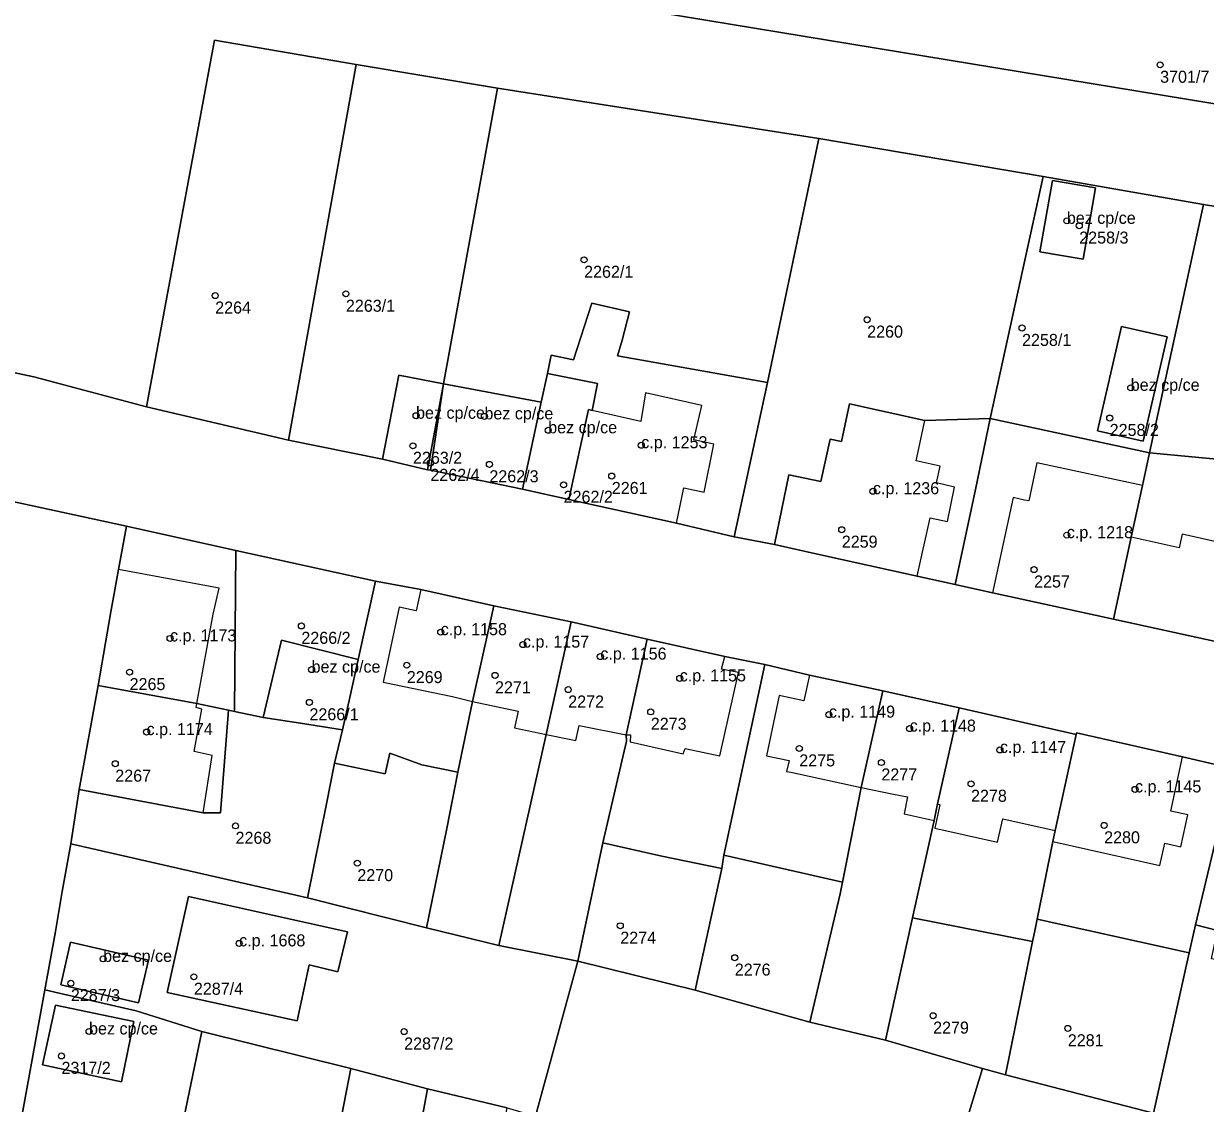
# Model space of a CAD drawing. Extents: x -878211 to -870363, y -1058464 to -1052522.
# Drawn here: x -874443.1 to -874344.9, y -1055285.1 to -1055195.4 of the extents above; entities that cross this region are included whole.
import ezdxf

# ---------------------------------------------------------------- set-up
doc = ezdxf.new("R2010")
doc.units = 0
for name, color, linetype in [('Vrstva 50', 7, 'Continuous'), ('Vrstva 51', 7, 'Continuous'), ('Vrstva 52', 7, 'Continuous')]:
    doc.layers.add(name, color=color, linetype=linetype)

msp = doc.modelspace()

# ---------------------------------------------------------------- linework, layer by layer
at = {"layer": 'Vrstva 50'}
for centre in [(-874348.67, -1055198.78994), (-874356.42, -1055211.74994), (-874355.39, -1055212.14994), (-874396.53, -1055214.98994), (-874427.18, -1055217.95994), (-874416.32, -1055217.80994), (-874373.01, -1055219.95994), (-874360.14, -1055220.64994), (-874351.11, -1055225.61994), (-874410.49, -1055227.93994), (-874404.81, -1055227.98994), (-874352.86, -1055228.12994), (-874399.51, -1055229.14994), (-874410.75, -1055230.43994), (-874391.78, -1055230.38994), (-874409.3, -1055231.85994), (-874404.4, -1055231.97994), (-874394.23, -1055232.94994), (-874398.23, -1055233.67994), (-874372.53, -1055234.20994), (-874375.12, -1055237.40994), (-874356.42, -1055237.85994), (-874359.14, -1055240.71994), (-874420.02, -1055245.39994), (-874408.44, -1055245.91994), (-874430.93, -1055246.43994), (-874401.61, -1055246.94994), (-874395.18, -1055247.94994), (-874419.17, -1055249.02994), (-874411.26, -1055248.65994), (-874434.29, -1055249.23994), (-874403.93, -1055249.50994), (-874388.58, -1055249.75994), (-874397.85, -1055250.68994), (-874419.35, -1055251.74994), (-874390.99, -1055252.53994), (-874376.19, -1055252.76994), (-874369.48, -1055253.92994), (-874432.88, -1055254.21994), (-874378.65, -1055255.57994), (-874361.98, -1055255.69994), (-874435.48, -1055256.84994), (-874371.83, -1055256.74994), (-874364.38, -1055258.51994), (-874350.75, -1055258.97994), (-874425.49, -1055262.00994), (-874353.32, -1055261.96994), (-874415.37, -1055265.10994), (-874393.52, -1055270.30994), (-874425.19, -1055271.76994), (-874436.49, -1055273.05994), (-874384.01, -1055272.95994), (-874428.95, -1055274.54994), (-874439.17, -1055275.07994), (-874367.53, -1055277.77994), (-874437.66, -1055279.08994), (-874411.48, -1055279.09994), (-874356.34, -1055278.82994), (-874439.95, -1055281.11994)]:
    msp.add_circle(centre, 0.25, dxfattribs=at)
at = {"layer": 'Vrstva 51'}
for points in [[(-874320.53, -1055205.9), (-874430.05, -1055187.89), (-874440.92, -1055184.73), (-874440.43, -1055181.11), (-874427.57, -1055178.5), (-874424.59, -1055178.93), (-874420.61, -1055156.36), (-874403.35, -1055150.29), (-874396.33, -1055150.73), (-874394.32, -1055150.97), (-874388.45, -1055151.67), (-874386.16, -1055151.94), (-874377.46, -1055153.02), (-874377.27, -1055151.71), (-874377.97, -1055151.3), (-874403.26, -1055149.29), (-874472.14, -1055142.8)], [(-874508.23, -1055210.7), (-874442.25, -1055224.71), (-874432.9, -1055227.2), (-874427.24, -1055196.74), (-874415.48, -1055198.76), (-874403.72, -1055200.72), (-874377.03, -1055204.9), (-874358.4, -1055208.07), (-874345.07, -1055210.39), (-874325.53, -1055213.58)], [(-874343.92, -1055246.73), (-874352.53, -1055244.85), (-874361.19, -1055242.96), (-874362.6, -1055242.65), (-874365.71, -1055241.95), (-874368.85, -1055241.27), (-874377.15, -1055239.43), (-874380.7, -1055238.63), (-874384.05, -1055238), (-874388.86, -1055236.87), (-874397.79, -1055234.91), (-874401.64, -1055234.05), (-874409.3, -1055232.47), (-874409.53, -1055232.42), (-874413.28, -1055231.54), (-874421.08, -1055229.98), (-874432.9, -1055227.2), (-874442.25, -1055224.71), (-874508.23, -1055210.7)], [(-874446.64, -1055304.72), (-874441.33, -1055275.63), (-874440.45, -1055270.79), (-874439.89, -1055267.45), (-874439.18, -1055263.49), (-874438.47, -1055258.98), (-874436.91, -1055250.34), (-874435.85, -1055244.23), (-874435.21, -1055240.71), (-874434.55, -1055237.12), (-874444.26, -1055235)], [(-874444.26, -1055235), (-874434.55, -1055237.12), (-874425.46, -1055239.12), (-874413.86, -1055241.67), (-874410.1, -1055242.36), (-874404.03, -1055243.72), (-874397.61, -1055245.07), (-874391.28, -1055246.51), (-874384.84, -1055247.93), (-874381.5, -1055248.61), (-874377.81, -1055249.48), (-874371.72, -1055250.8), (-874365.36, -1055252.21), (-874355.65, -1055254.42), (-874355.62, -1055254.29), (-874346.82, -1055256.28), (-874342.64, -1055257.23)]]:
    msp.add_lwpolyline(points, dxfattribs=at)
for points in [[(-874296.81, -1055204.84), (-874296.38, -1055201.51), (-874298.97, -1055201.31), (-874308.89, -1055198.59), (-874312.08, -1055196.97), (-874319.21, -1055195.89), (-874320.22, -1055195.77), (-874341.49, -1055192.22), (-874346.32, -1055191.45), (-874364.67, -1055188.43), (-874382.85, -1055185.58), (-874393.55, -1055183.92), (-874401.82, -1055182.56), (-874424.59, -1055178.93), (-874427.57, -1055178.5), (-874440.43, -1055181.11), (-874440.92, -1055184.73), (-874430.05, -1055187.89), (-874320.53, -1055205.9), (-874305.74, -1055208.5), (-874306.84, -1055216.54), (-874302.57, -1055217.25), (-874299.31, -1055224.48), (-874297.36, -1055210.54)], [(-874415.48, -1055198.76), (-874427.24, -1055196.74), (-874432.9, -1055227.2), (-874421.08, -1055229.98)], [(-874408.21, -1055225.29), (-874403.72, -1055200.72), (-874415.48, -1055198.76), (-874421.08, -1055229.98), (-874413.28, -1055231.54), (-874411.91, -1055224.57)], [(-874403.72, -1055200.72), (-874408.21, -1055225.29), (-874400.09, -1055226.82), (-874399.58, -1055224.44), (-874399.26, -1055222.92), (-874397.4, -1055223.3), (-874395.88, -1055218.58), (-874392.77, -1055219.3), (-874393.36, -1055221.65), (-874393.74, -1055222.97), (-874381.3, -1055225.17), (-874377.06, -1055205.05), (-874377.03, -1055204.9)], [(-874384.05, -1055238), (-874380.7, -1055238.63), (-874379.51, -1055232.86), (-874376.87, -1055233.4), (-874376.09, -1055229.88), (-874375.15, -1055230.08), (-874374.47, -1055226.95), (-874368.21, -1055228.33), (-874362.78, -1055228.17), (-874358.4, -1055208.07), (-874377.03, -1055204.9), (-874377.06, -1055205.05), (-874381.3, -1055225.17)], [(-874358.4, -1055208.07), (-874362.78, -1055228.17), (-874349.55, -1055231.01), (-874345.07, -1055210.39)], [(-874354.03, -1055209), (-874355.06, -1055214.93), (-874358.65, -1055214.31), (-874357.62, -1055208.39)], [(-874354.03, -1055209), (-874357.62, -1055208.39), (-874358.65, -1055214.31), (-874355.06, -1055214.93)], [(-874345.07, -1055210.39), (-874349.55, -1055231.01), (-874329.59, -1055232.91), (-874325.53, -1055213.58)], [(-874384.05, -1055238), (-874381.3, -1055225.17), (-874393.74, -1055222.97), (-874393.36, -1055221.65), (-874392.77, -1055219.3), (-874395.88, -1055218.58), (-874397.4, -1055223.3), (-874399.26, -1055222.92), (-874399.58, -1055224.44), (-874395.42, -1055225.25), (-874395.86, -1055227.5), (-874396.17, -1055227.43), (-874397.79, -1055234.91), (-874388.86, -1055236.87)], [(-874350.09, -1055230.06), (-874353.88, -1055229.18), (-874351.87, -1055220.52), (-874348.08, -1055221.37)], [(-874350.09, -1055230.06), (-874348.08, -1055221.37), (-874351.87, -1055220.52), (-874353.88, -1055229.18)], [(-874409.53, -1055232.42), (-874408.21, -1055225.29), (-874411.91, -1055224.57), (-874413.28, -1055231.54)], [(-874397.79, -1055234.91), (-874396.17, -1055227.43), (-874395.86, -1055227.5), (-874395.42, -1055225.25), (-874399.58, -1055224.44), (-874400.09, -1055226.82), (-874401.64, -1055234.05)], [(-874409.53, -1055232.42), (-874409.3, -1055232.47), (-874408.21, -1055225.29)], [(-874401.64, -1055234.05), (-874400.09, -1055226.82), (-874408.21, -1055225.29), (-874409.3, -1055232.47)], [(-874380.7, -1055238.63), (-874377.15, -1055239.43), (-874368.85, -1055241.27), (-874365.71, -1055241.95), (-874364.02, -1055234.07), (-874362.78, -1055228.17), (-874368.21, -1055228.33), (-874374.47, -1055226.95), (-874375.15, -1055230.08), (-874376.09, -1055229.88), (-874376.87, -1055233.4), (-874379.51, -1055232.86)], [(-874362.78, -1055228.17), (-874364.02, -1055234.07), (-874365.71, -1055241.95), (-874362.6, -1055242.65), (-874361.19, -1055242.96), (-874352.53, -1055244.85), (-874351.07, -1055238.03), (-874350.14, -1055233.74), (-874349.55, -1055231.01)], [(-874352.53, -1055244.85), (-874343.92, -1055246.73), (-874339.71, -1055247.71), (-874338.46, -1055242.05), (-874338.22, -1055240.98), (-874337.94, -1055239.7), (-874337.77, -1055238.94), (-874330.95, -1055239.38), (-874329.59, -1055232.91), (-874349.55, -1055231.01), (-874350.14, -1055233.74), (-874351.07, -1055238.03)], [(-874425.58, -1055252.51), (-874425.46, -1055239.12), (-874434.55, -1055237.12), (-874435.21, -1055240.71), (-874435.85, -1055244.23), (-874436.91, -1055250.34), (-874428.7, -1055251.85), (-874426.07, -1055252.41)], [(-874425.58, -1055252.51), (-874423.19, -1055253.02), (-874421.68, -1055246.59), (-874415.3, -1055248.19), (-874413.86, -1055241.67), (-874425.46, -1055239.12)], [(-874415.3, -1055248.19), (-874415.99, -1055251.34), (-874416.61, -1055254.04), (-874417.26, -1055256.8), (-874413.05, -1055257.7), (-874412.67, -1055255.97), (-874410.02, -1055256.93), (-874407.02, -1055257.55), (-874405.79, -1055251.69), (-874404.03, -1055243.72), (-874410.1, -1055242.36), (-874413.86, -1055241.67)], [(-874403.6, -1055271.96), (-874399.67, -1055254.41), (-874397.61, -1055245.07), (-874404.03, -1055243.72), (-874405.79, -1055251.69), (-874407.02, -1055257.55), (-874407.93, -1055262.22), (-874409.63, -1055270.49)], [(-874397.05, -1055273.25), (-874394.97, -1055263.41), (-874393.01, -1055254.96), (-874393.03, -1055254.44), (-874391.28, -1055246.51), (-874397.61, -1055245.07), (-874399.67, -1055254.41), (-874403.6, -1055271.96)], [(-874421.68, -1055246.59), (-874423.19, -1055253.02), (-874420.08, -1055253.48), (-874416.61, -1055254.04), (-874415.99, -1055251.34), (-874415.3, -1055248.19)], [(-874391.28, -1055246.51), (-874393.03, -1055254.44), (-874393.01, -1055254.96), (-874394.97, -1055263.41), (-874390.06, -1055264.52), (-874385.09, -1055265.54), (-874384.93, -1055264.45), (-874381.5, -1055248.61), (-874384.84, -1055247.93)], [(-874381.5, -1055248.61), (-874384.93, -1055264.45), (-874375.06, -1055266.68), (-874374.79, -1055265.31), (-874374.09, -1055261.78), (-874373.51, -1055258.83), (-874371.72, -1055250.8), (-874377.81, -1055249.48)], [(-874428.19, -1055260.92), (-874426.75, -1055260.94), (-874426.07, -1055252.41), (-874428.7, -1055251.85), (-874436.91, -1055250.34), (-874438.47, -1055258.98)], [(-874371.72, -1055250.8), (-874373.51, -1055258.83), (-874374.09, -1055261.78), (-874374.79, -1055265.31), (-874375.06, -1055266.68), (-874375.25, -1055267.65), (-874377.78, -1055278.31), (-874371.49, -1055279.81), (-874369.24, -1055269.66), (-874367.44, -1055261.56), (-874367.16, -1055260.17), (-874365.36, -1055252.21)], [(-874423.19, -1055253.02), (-874425.58, -1055252.51), (-874426.07, -1055252.41), (-874426.75, -1055260.94), (-874428.19, -1055260.92), (-874438.47, -1055258.98), (-874439.18, -1055263.49), (-874419.52, -1055268), (-874417.92, -1055260.17), (-874417.26, -1055256.8), (-874416.61, -1055254.04), (-874420.08, -1055253.48)], [(-874359.27, -1055271.62), (-874359.09, -1055270.74), (-874358.89, -1055269.77), (-874357.58, -1055263.3), (-874357.38, -1055262.4), (-874355.65, -1055254.42), (-874365.36, -1055252.21), (-874367.16, -1055260.17), (-874367.44, -1055261.56), (-874369.24, -1055269.66)], [(-874355.62, -1055254.29), (-874355.65, -1055254.42), (-874357.38, -1055262.4), (-874357.58, -1055263.3), (-874358.89, -1055269.77), (-874346.25, -1055272.57), (-874345.72, -1055270.23), (-874342.64, -1055257.23), (-874346.82, -1055256.28)], [(-874407.93, -1055262.22), (-874407.02, -1055257.55), (-874410.02, -1055256.93), (-874412.67, -1055255.97), (-874413.05, -1055257.7), (-874417.26, -1055256.8), (-874417.92, -1055260.17), (-874419.52, -1055268), (-874409.63, -1055270.49)], [(-874342.64, -1055257.23), (-874345.72, -1055270.23), (-874343.91, -1055270.7), (-874343, -1055266.57), (-874341.03, -1055257.61)], [(-874441.33, -1055275.63), (-874440.15, -1055275.9), (-874433.75, -1055277.37), (-874428.29, -1055279.1), (-874415.91, -1055282.16), (-874409.53, -1055283.86), (-874402.93, -1055285.44), (-874400.56, -1055286.12), (-874397.05, -1055273.25), (-874403.6, -1055271.96), (-874409.63, -1055270.49), (-874419.52, -1055268), (-874439.18, -1055263.49), (-874439.89, -1055267.45), (-874440.45, -1055270.79)], [(-874397.05, -1055273.25), (-874387.31, -1055275.67), (-874385.09, -1055265.54), (-874390.06, -1055264.52), (-874394.97, -1055263.41)], [(-874387.31, -1055275.67), (-874377.78, -1055278.31), (-874375.25, -1055267.65), (-874375.06, -1055266.68), (-874384.93, -1055264.45), (-874385.09, -1055265.54)], [(-874419.36, -1055273.56), (-874420.36, -1055278.21), (-874431.16, -1055275.84), (-874429.41, -1055267.87), (-874416.19, -1055270.81), (-874416.98, -1055274.13)], [(-874419.36, -1055273.56), (-874416.98, -1055274.13), (-874416.19, -1055270.81), (-874429.41, -1055267.87), (-874431.16, -1055275.84), (-874420.36, -1055278.21)], [(-874361.52, -1055282.7), (-874359.27, -1055271.62), (-874369.24, -1055269.66), (-874371.49, -1055279.81), (-874363.42, -1055282.16)], [(-874358.89, -1055269.77), (-874359.09, -1055270.74), (-874359.27, -1055271.62), (-874361.52, -1055282.7), (-874349.23, -1055285.88), (-874346.25, -1055272.57)], [(-874300.92, -1055298.97), (-874301.41, -1055275.38), (-874317.52, -1055275.79), (-874320.61, -1055275.87), (-874330.07, -1055276.11), (-874344.4, -1055273.05), (-874343.91, -1055270.7), (-874345.72, -1055270.23), (-874346.25, -1055272.57), (-874349.23, -1055285.88), (-874336.88, -1055289.5), (-874330.97, -1055291.33), (-874328.75, -1055292.01), (-874313.06, -1055296.85), (-874308.9, -1055297.82)], [(-874439.21, -1055271.67), (-874432.73, -1055273.17), (-874433.55, -1055276.7), (-874440.01, -1055275.22)], [(-874439.21, -1055271.67), (-874440.01, -1055275.22), (-874433.55, -1055276.7), (-874432.73, -1055273.17)], [(-874396.31, -1055287.08), (-874389.77, -1055288.79), (-874382.8, -1055290.48), (-874376.44, -1055292.24), (-874367.23, -1055294.6), (-874363.42, -1055282.16), (-874371.49, -1055279.81), (-874377.78, -1055278.31), (-874387.31, -1055275.67), (-874397.05, -1055273.25), (-874400.56, -1055286.12)], [(-874441.33, -1055275.63), (-874446.64, -1055304.72), (-874434.02, -1055307.45), (-874432.48, -1055299.76), (-874431.72, -1055295.62), (-874428.29, -1055279.1), (-874433.75, -1055277.37), (-874440.15, -1055275.9)], [(-874440.44, -1055276.9), (-874441.52, -1055281.86), (-874434.96, -1055283.27), (-874433.93, -1055278.27)], [(-874440.44, -1055276.9), (-874433.93, -1055278.27), (-874434.96, -1055283.27), (-874441.52, -1055281.86)], [(-874431.72, -1055295.62), (-874432.48, -1055299.76), (-874430.22, -1055300.22), (-874429.19, -1055300.43), (-874430.76, -1055308.15), (-874421.28, -1055309.89), (-874420.89, -1055307.8), (-874415.91, -1055282.16), (-874428.29, -1055279.1)], [(-874420.89, -1055307.8), (-874418.25, -1055308.25), (-874417.08, -1055308.47), (-874417.49, -1055310.64), (-874414.56, -1055311.17), (-874413.21, -1055303.88), (-874409.53, -1055283.86), (-874415.91, -1055282.16)], [(-874349.23, -1055285.88), (-874361.52, -1055282.7), (-874363.42, -1055282.16), (-874367.23, -1055294.6), (-874365.71, -1055295.01), (-874344.76, -1055301.19), (-874337.65, -1055303.25), (-874334.06, -1055304.19), (-874331.84, -1055298.48), (-874330.97, -1055291.33), (-874336.88, -1055289.5)], [(-874413.21, -1055303.88), (-874410.43, -1055304.33), (-874406.65, -1055305.1), (-874406.31, -1055303.27), (-874405.86, -1055300.9), (-874402.93, -1055285.44), (-874409.53, -1055283.86)]]:
    msp.add_lwpolyline(points, close=True, dxfattribs=at)
at = {"layer": 'Vrstva 52'}
for points in [[(-874358.65, -1055214.31), (-874355.06, -1055214.93), (-874354.03, -1055209), (-874357.62, -1055208.39)], [(-874351.87, -1055220.52), (-874353.88, -1055229.18), (-874350.09, -1055230.06), (-874348.08, -1055221.37)], [(-874411.91, -1055224.57), (-874413.28, -1055231.54), (-874409.53, -1055232.42), (-874408.21, -1055225.29)], [(-874401.64, -1055234.05), (-874397.79, -1055234.91), (-874396.17, -1055227.43), (-874395.86, -1055227.5), (-874395.42, -1055225.25), (-874399.58, -1055224.44), (-874400.09, -1055226.82)], [(-874400.09, -1055226.82), (-874408.21, -1055225.29), (-874409.53, -1055232.42), (-874409.3, -1055232.47), (-874401.64, -1055234.05)], [(-874387.41, -1055229.95), (-874386.76, -1055227.09), (-874391.44, -1055226.04), (-874391.82, -1055228.42), (-874395.86, -1055227.5), (-874396.17, -1055227.43), (-874397.79, -1055234.91), (-874388.86, -1055236.87), (-874388.24, -1055233.94), (-874386.56, -1055234.28), (-874385.74, -1055230.3)], [(-874380.7, -1055238.63), (-874377.15, -1055239.43), (-874368.85, -1055241.27), (-874367.77, -1055236.43), (-874366.33, -1055236.72), (-874365.76, -1055233.87), (-874367.25, -1055233.51), (-874366.94, -1055232.14), (-874368.95, -1055231.69), (-874368.21, -1055228.33), (-874374.47, -1055226.95), (-874375.15, -1055230.08), (-874376.09, -1055229.88), (-874376.87, -1055233.4), (-874379.51, -1055232.86)], [(-874360.89, -1055234.74), (-874362.6, -1055242.65), (-874361.19, -1055242.96), (-874352.53, -1055244.85), (-874351.07, -1055238.03), (-874350.14, -1055233.74), (-874358.91, -1055231.84), (-874359.57, -1055235.02), (-874359.95, -1055234.94)], [(-874352.53, -1055244.85), (-874343.92, -1055246.73), (-874339.71, -1055247.71), (-874338.46, -1055242.05), (-874338.22, -1055240.98), (-874337.94, -1055239.7), (-874342.28, -1055238.8), (-874346.84, -1055237.77), (-874347.1, -1055238.91), (-874351.07, -1055238.03)], [(-874435.85, -1055244.23), (-874436.91, -1055250.34), (-874428.7, -1055251.85), (-874427.34, -1055244.42), (-874426.86, -1055242.25), (-874435.21, -1055240.71)], [(-874413.23, -1055250.06), (-874407.45, -1055251.27), (-874405.79, -1055251.69), (-874404.03, -1055243.72), (-874410.1, -1055242.36), (-874410.47, -1055244.15), (-874411.88, -1055243.85)], [(-874404.03, -1055243.72), (-874405.79, -1055251.69), (-874402.02, -1055252.47), (-874402.31, -1055253.87), (-874399.67, -1055254.41), (-874397.61, -1055245.07)], [(-874391.28, -1055246.51), (-874397.61, -1055245.07), (-874399.67, -1055254.41), (-874397.22, -1055254.93), (-874396.94, -1055253.68), (-874393.03, -1055254.44)], [(-874415.99, -1055251.34), (-874415.3, -1055248.19), (-874421.68, -1055246.59), (-874423.19, -1055253.02), (-874420.08, -1055253.48), (-874416.61, -1055254.04)], [(-874391.28, -1055246.51), (-874393.03, -1055254.44), (-874392.68, -1055254.45), (-874392.7, -1055255.03), (-874388.29, -1055256.02), (-874388.13, -1055255.57), (-874385.24, -1055256.18), (-874383.7, -1055249.28), (-874385.1, -1055249), (-874384.84, -1055247.93)], [(-874373.51, -1055258.83), (-874371.72, -1055250.8), (-874377.81, -1055249.48), (-874378.26, -1055251.61), (-874380.31, -1055251.19), (-874381.37, -1055256.19), (-874379.5, -1055256.59), (-874379.7, -1055257.5), (-874379.35, -1055257.55)], [(-874436.91, -1055250.34), (-874438.47, -1055258.98), (-874428.19, -1055260.92), (-874427.42, -1055256.15), (-874428.93, -1055255.82), (-874428.3, -1055252.31), (-874428.77, -1055252.17), (-874428.7, -1055251.85)], [(-874373.51, -1055258.83), (-874370.83, -1055259.37), (-874369.66, -1055259.6), (-874369.94, -1055261), (-874367.44, -1055261.56), (-874367.16, -1055260.17), (-874365.36, -1055252.21), (-874371.72, -1055250.8)], [(-874367.38, -1055262.21), (-874362.17, -1055263.37), (-874361.74, -1055261.42), (-874357.38, -1055262.4), (-874355.65, -1055254.42), (-874365.36, -1055252.21), (-874367.16, -1055260.17), (-874366.97, -1055260.25)], [(-874347.77, -1055260.79), (-874346.82, -1055256.28), (-874355.62, -1055254.29), (-874355.65, -1055254.42), (-874357.38, -1055262.4), (-874357.58, -1055263.3), (-874348.69, -1055265.3), (-874348.28, -1055263.45), (-874346.95, -1055263.74), (-874346.38, -1055261.09)], [(-874429.41, -1055267.87), (-874431.16, -1055275.84), (-874420.36, -1055278.21), (-874419.36, -1055273.56), (-874416.98, -1055274.13), (-874416.19, -1055270.81)], [(-874439.21, -1055271.67), (-874440.01, -1055275.22), (-874433.55, -1055276.7), (-874432.73, -1055273.17)], [(-874433.93, -1055278.27), (-874440.44, -1055276.9), (-874441.52, -1055281.86), (-874434.96, -1055283.27)]]:
    msp.add_lwpolyline(points, close=True, dxfattribs=at)

# ---------------------------------------------------------------- texts
at = {"layer": 'Vrstva 50'}
for s, p in [('3701/7', (-874348.67, -1055200.279)), ('bez cp/ce', (-874356.42, -1055212)), ('2258/3', (-874355.39, -1055213.639)), ('2262/1', (-874396.53, -1055216.479)), ('2263/1', (-874416.32, -1055219.299)), ('2264', (-874427.18, -1055219.449)), ('2260', (-874373.01, -1055221.449)), ('2258/1', (-874360.14, -1055222.139)), ('bez cp/ce', (-874351.11, -1055225.87)), ('bez cp/ce', (-874410.49, -1055228.19)), ('bez cp/ce', (-874404.81, -1055228.24)), ('bez cp/ce', (-874399.51, -1055229.399)), ('2258/2', (-874352.86, -1055229.619)), ('c.p. 1253', (-874391.78, -1055230.639)), ('2263/2', (-874410.75, -1055231.929)), ('2262/4', (-874409.3, -1055233.349)), ('2262/3', (-874404.4, -1055233.469)), ('2262/2', (-874398.23, -1055235.169)), ('2261', (-874394.23, -1055234.439)), ('c.p. 1236', (-874372.53, -1055234.46)), ('2259', (-874375.12, -1055238.899)), ('c.p. 1218', (-874356.42, -1055238.11)), ('2257', (-874359.14, -1055242.209)), ('c.p. 1173', (-874430.93, -1055246.69)), ('2266/2', (-874420.02, -1055246.889)), ('c.p. 1158', (-874408.44, -1055246.169)), ('c.p. 1157', (-874401.61, -1055247.2)), ('c.p. 1156', (-874395.18, -1055248.2)), ('bez cp/ce', (-874419.17, -1055249.28)), ('2265', (-874434.29, -1055250.729)), ('2269', (-874411.26, -1055250.149)), ('c.p. 1155', (-874388.58, -1055250.01)), ('2271', (-874403.93, -1055250.999)), ('2272', (-874397.85, -1055252.179)), ('2266/1', (-874419.35, -1055253.239)), ('c.p. 1149', (-874376.19, -1055253.02)), ('c.p. 1174', (-874432.88, -1055254.47)), ('2273', (-874390.99, -1055254.029)), ('c.p. 1148', (-874369.48, -1055254.179)), ('c.p. 1147', (-874361.98, -1055255.95)), ('2275', (-874378.65, -1055257.069)), ('2267', (-874435.48, -1055258.339)), ('2277', (-874371.83, -1055258.239)), ('c.p. 1145', (-874350.75, -1055259.23)), ('2278', (-874364.38, -1055260.009)), ('2268', (-874425.49, -1055263.499)), ('2280', (-874353.32, -1055263.459)), ('2270', (-874415.37, -1055266.599)), ('c.p. 1668', (-874425.19, -1055272.02)), ('2274', (-874393.52, -1055271.799)), ('bez cp/ce', (-874436.49, -1055273.31)), ('2276', (-874384.01, -1055274.449)), ('2287/4', (-874428.95, -1055276.039)), ('2287/3', (-874439.17, -1055276.569)), ('bez cp/ce', (-874437.66, -1055279.34)), ('2279', (-874367.53, -1055279.269)), ('2287/2', (-874411.48, -1055280.589)), ('2281', (-874356.34, -1055280.319)), ('2317/2', (-874439.95, -1055282.609))]:
    msp.add_text(s, height=0.999996, dxfattribs=at).set_placement(p)

doc.saveas('drawing.dxf')
